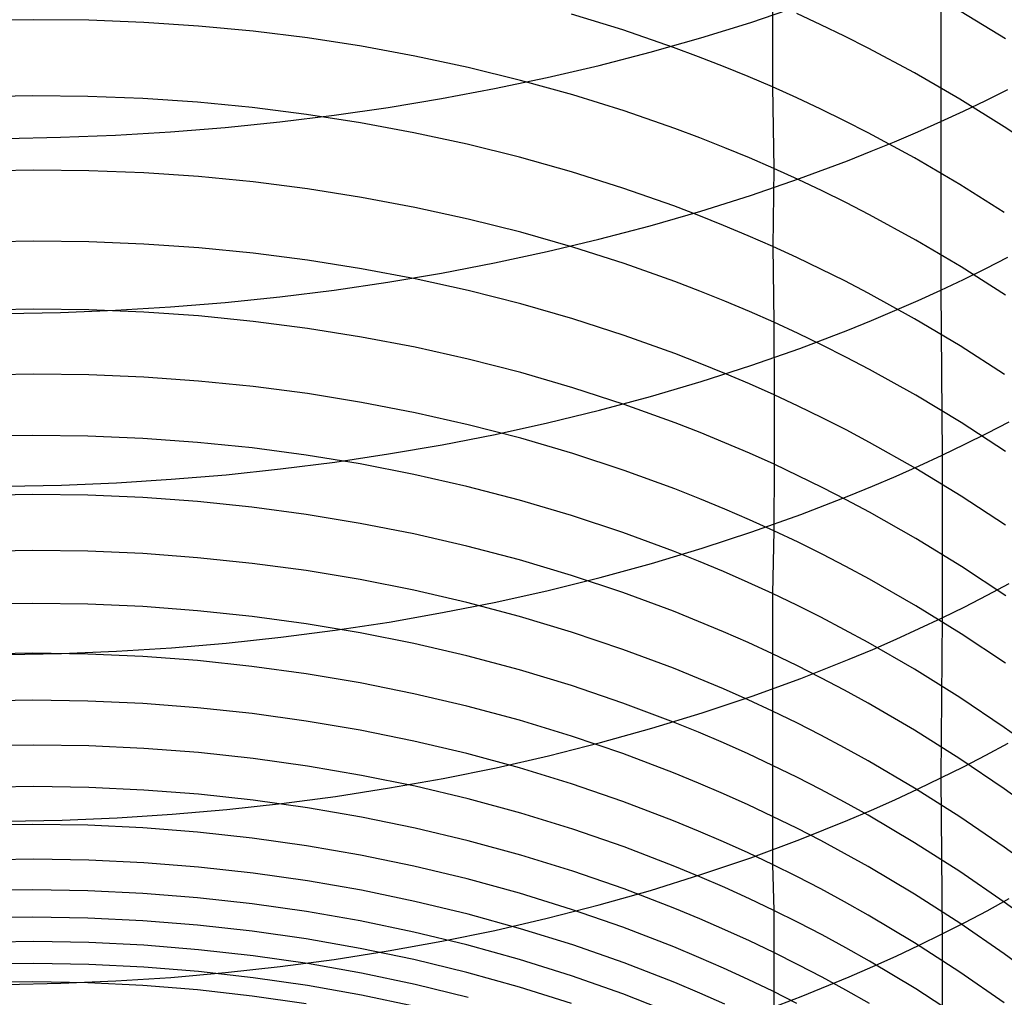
# Model space of a CAD drawing. Extents: x -383 to 1849, y -1185 to -529.
# Tile 451 of 656: x 412 to 421, y -1090 to -1081. Entities that reach past the tile are written whole.
import ezdxf

# ---------------------------------------------------------------- set-up
doc = ezdxf.new("R2010")
doc.units = 0
doc.layers.add('PREDEFINITO', color=7, linetype='CONTINUOUS')

msp = doc.modelspace()

# ---------------------------------------------------------------- linework, layer by layer
at = {"layer": 'PREDEFINITO'}
for p, q in [((420.233, -1080.4889, 653.455), (420.2314, -1082.0217, 652.1774)), ((418.7285, -1080.9607, 613.8607), (418.7289, -1081.7122, 612.5803)), ((418.533, -1081.1357, 654.155), (418.9706, -1080.9884, 653.9969)), ((419.1595, -1081.1563, 613.9757), (418.945, -1081.0568, 613.9173)), ((420.8105, -1081.2834, 615.7935), (420.4141, -1081.0396, 615.6465)), ((412.1258, -1081.1112, 610.5051), (411.6339, -1081.1197, 610.5)), ((412.6175, -1081.1164, 610.5169), (412.1258, -1081.1112, 610.5051)), ((413.1085, -1081.1353, 610.5355), (412.6175, -1081.1164, 610.5169)), ((413.5981, -1081.1679, 610.5608), (413.1085, -1081.1353, 610.5355)), ((417.391, -1081.2025, 612.2897), (416.9318, -1081.0605, 612.2071)), ((418.088, -1081.2733, 654.3019), (418.533, -1081.1357, 654.155)), ((414.0858, -1081.2143, 610.593), (413.5981, -1081.1679, 610.5608)), ((414.5711, -1081.2744, 610.6319), (414.0858, -1081.2143, 610.593)), ((417.8439, -1081.3585, 612.3795), (417.391, -1081.2025, 612.2897)), ((419.372, -1081.2592, 614.0359), (419.1595, -1081.1563, 613.9757)), ((415.0535, -1081.3484, 610.6777), (414.5711, -1081.2744, 610.6319)), ((417.6361, -1081.4013, 654.4374), (418.088, -1081.2733, 654.3019)), ((419.5824, -1081.3654, 614.0979), (419.372, -1081.2592, 614.0359)), ((415.5323, -1081.4363, 610.7302), (415.0535, -1081.3484, 610.6777)), ((417.1778, -1081.5195, 654.5616), (417.6361, -1081.4013, 654.4374)), ((418.0679, -1081.4417, 612.427), (417.8439, -1081.3585, 612.3795)), ((419.9968, -1081.5876, 614.2271), (419.5824, -1081.3654, 614.0979)), ((416.0071, -1081.538, 610.7895), (415.5323, -1081.4363, 610.7302)), ((418.2901, -1081.5283, 612.4763), (418.0679, -1081.4417, 612.427)), ((416.4773, -1081.6536, 610.8557), (416.0071, -1081.538, 610.7895)), ((416.7137, -1081.628, 654.6745), (417.1778, -1081.5195, 654.5616)), ((418.5104, -1081.6185, 612.5274), (418.2901, -1081.5283, 612.4763)), ((420.4025, -1081.8224, 614.363), (419.9968, -1081.5876, 614.2271)), ((416.2444, -1081.7268, 654.776), (416.7137, -1081.628, 654.6745)), ((416.9423, -1081.7832, 610.9286), (416.4773, -1081.6536, 610.8557)), ((418.7289, -1081.7122, 612.5803), (418.5104, -1081.6185, 612.5274)), ((415.7703, -1081.8158, 654.8662), (416.2444, -1081.7268, 654.776)), ((418.9454, -1081.8094, 612.635), (418.7289, -1081.7122, 612.5803)), ((418.7289, -1081.7122, 612.5803), (418.7399, -1082.4416, 611.2887)), ((420.6337, -1081.8321, 651.9781), (420.8311, -1081.7338, 651.8744)), ((412.1192, -1081.7926, 609.2212), (411.6277, -1081.8012, 609.2161)), ((412.6105, -1081.7978, 609.2328), (412.1192, -1081.7926, 609.2212)), ((413.1011, -1081.8169, 609.2509), (412.6105, -1081.7978, 609.2328)), ((413.5903, -1081.8498, 609.2755), (413.1011, -1081.8169, 609.2509)), ((414.0777, -1081.8966, 609.3067), (413.5903, -1081.8498, 609.2755)), ((415.2921, -1081.895, 654.945), (415.7703, -1081.8158, 654.8662)), ((417.4016, -1081.9268, 611.0084), (416.9423, -1081.7832, 610.9286)), ((419.16, -1081.91, 612.6915), (418.9454, -1081.8094, 612.635)), ((420.7991, -1082.0694, 614.5054), (420.4025, -1081.8224, 614.363)), ((420.4338, -1081.9281, 652.0791), (420.6337, -1081.8321, 651.9781)), ((414.5627, -1081.9574, 609.3444), (414.0777, -1081.8966, 609.3067)), ((414.8102, -1081.9643, 655.0123), (415.2921, -1081.895, 654.945)), ((417.8547, -1082.0844, 611.095), (417.4016, -1081.9268, 611.0084)), ((419.3724, -1082.0141, 612.7496), (419.16, -1081.91, 612.6915)), ((420.2314, -1082.0217, 652.1774), (420.4338, -1081.9281, 652.0791)), ((413.8379, -1082.0734, 655.1128), (414.3253, -1082.0238, 655.0683)), ((414.3253, -1082.0238, 655.0683), (414.8102, -1081.9643, 655.0123)), ((415.0448, -1082.0322, 609.3886), (414.5627, -1081.9574, 609.3444)), ((419.5828, -1082.1215, 612.8095), (419.3724, -1082.0141, 612.7496)), ((420.0267, -1082.1128, 652.2729), (420.2314, -1082.0217, 652.1774)), ((420.2314, -1082.0217, 652.1774), (420.233, -1083.5281, 650.8688)), ((412.8576, -1082.1428, 655.1675), (413.3485, -1082.1131, 655.1459)), ((413.3485, -1082.1131, 655.1459), (413.8379, -1082.0734, 655.1128)), ((415.5233, -1082.121, 609.4393), (415.0448, -1082.0322, 609.3886)), ((418.0787, -1082.1684, 611.1409), (417.8547, -1082.0844, 611.095)), ((419.8196, -1082.2015, 652.3657), (420.0267, -1082.1128, 652.2729)), ((421.1863, -1082.3284, 614.6542), (420.7991, -1082.0694, 614.5054)), ((411.8739, -1082.1723, 655.1762), (412.3659, -1082.1626, 655.1776)), ((412.3659, -1082.1626, 655.1776), (412.8576, -1082.1428, 655.1675)), ((415.9979, -1082.2238, 609.4966), (415.5233, -1082.121, 609.4393)), ((418.301, -1082.256, 611.1884), (418.0787, -1082.1684, 611.1409)), ((419.9973, -1082.3461, 612.9343), (419.5828, -1082.1215, 612.8095)), ((419.6103, -1082.2877, 652.4558), (419.8196, -1082.2015, 652.3657)), ((416.4678, -1082.3407, 609.5605), (415.9979, -1082.2238, 609.4966)), ((418.5214, -1082.347, 611.2377), (418.301, -1082.256, 611.1884)), ((419.3987, -1082.3715, 652.543), (419.6103, -1082.2877, 652.4558)), ((416.9326, -1082.4717, 609.6309), (416.4678, -1082.3407, 609.5605)), ((418.7399, -1082.4416, 611.2887), (418.5214, -1082.347, 611.2377)), ((418.9692, -1082.5318, 652.7093), (419.3987, -1082.3715, 652.543)), ((420.4029, -1082.5835, 613.0655), (419.9973, -1082.3461, 612.9343)), ((412.1262, -1082.4553, 607.9278), (411.6343, -1082.4635, 607.9224)), ((412.6179, -1082.4609, 607.9394), (412.1262, -1082.4553, 607.9278)), ((413.1088, -1082.4805, 607.9572), (412.6179, -1082.4609, 607.9394)), ((418.7399, -1082.4416, 611.2887), (418.7298, -1083.1376, 609.9781)), ((418.9564, -1082.5397, 611.3414), (418.7399, -1082.4416, 611.2887)), ((413.5985, -1082.5141, 607.9813), (413.1088, -1082.4805, 607.9572)), ((414.0862, -1082.5617, 608.0116), (413.5985, -1082.5141, 607.9813)), ((417.3918, -1082.6169, 609.7078), (416.9326, -1082.4717, 609.6309)), ((418.5318, -1082.6821, 652.8644), (418.9692, -1082.5318, 652.7093)), ((419.171, -1082.6413, 611.3957), (418.9564, -1082.5397, 611.3414)), ((414.5715, -1082.6233, 608.0481), (414.0862, -1082.5617, 608.0116)), ((415.0539, -1082.6991, 608.0909), (414.5715, -1082.6233, 608.0481)), ((417.8447, -1082.7763, 609.7913), (417.3918, -1082.6169, 609.7078)), ((419.3834, -1082.7463, 611.4517), (419.171, -1082.6413, 611.3957)), ((420.7995, -1082.8333, 613.2031), (420.4029, -1082.5835, 613.0655)), ((415.5328, -1082.7889, 608.1399), (415.0539, -1082.6991, 608.0909)), ((418.0869, -1082.8226, 653.0085), (418.5318, -1082.6821, 652.8644)), ((416.0076, -1082.8929, 608.1952), (415.5328, -1082.7889, 608.1399)), ((418.0687, -1082.8613, 609.8356), (417.8447, -1082.7763, 609.7913)), ((419.5938, -1082.8547, 611.5094), (419.3834, -1082.7463, 611.4517)), ((416.4778, -1083.0111, 608.2567), (416.0076, -1082.8929, 608.1952)), ((417.635, -1082.9532, 653.1414), (418.0869, -1082.8226, 653.0085)), ((418.2909, -1082.9498, 609.8814), (418.0687, -1082.8613, 609.8356)), ((420.0082, -1083.0814, 611.6295), (419.5938, -1082.8547, 611.5094)), ((417.1769, -1083.0739, 653.2632), (417.635, -1082.9532, 653.1414)), ((418.5113, -1083.0419, 609.929), (418.2909, -1082.9498, 609.8814)), ((416.9428, -1083.1434, 608.3245), (416.4778, -1083.0111, 608.2567)), ((416.7129, -1083.1846, 653.3739), (417.1769, -1083.0739, 653.2632)), ((418.7298, -1083.1376, 609.9781), (418.5113, -1083.0419, 609.929)), ((420.4138, -1083.3209, 611.7558), (420.0082, -1083.0814, 611.6295)), ((412.1275, -1083.0907, 606.6201), (411.6356, -1083.0989, 606.6146)), ((412.6193, -1083.0965, 606.6316), (412.1275, -1083.0907, 606.6201)), ((413.1102, -1083.1164, 606.649), (412.6193, -1083.0965, 606.6316)), ((413.5999, -1083.1505, 606.6724), (413.1102, -1083.1164, 606.649)), ((414.0877, -1083.1986, 606.7017), (413.5999, -1083.1505, 606.6724)), ((417.4021, -1083.29, 608.3986), (416.9428, -1083.1434, 608.3245)), ((418.9463, -1083.2369, 610.0289), (418.7298, -1083.1376, 609.9781)), ((418.7298, -1083.1376, 609.9781), (418.7404, -1083.8155, 608.6583)), ((414.573, -1083.2609, 606.737), (414.0877, -1083.1986, 606.7017)), ((416.2436, -1083.2853, 653.4734), (416.7129, -1083.1846, 653.3739)), ((419.1608, -1083.3396, 610.0813), (418.9463, -1083.2369, 610.0289)), ((420.635, -1083.3346, 650.6732), (420.8323, -1083.2342, 650.5715)), ((415.0554, -1083.3374, 606.7782), (414.573, -1083.2609, 606.737)), ((415.5342, -1083.4282, 606.8254), (415.0554, -1083.3374, 606.7782)), ((415.7697, -1083.376, 653.5617), (416.2436, -1083.2853, 653.4734)), ((417.8552, -1083.4509, 608.4789), (417.4021, -1083.29, 608.3986)), ((419.3733, -1083.4459, 610.1354), (419.1608, -1083.3396, 610.0813)), ((420.8102, -1083.5729, 611.8881), (420.4138, -1083.3209, 611.7558)), ((420.4352, -1083.4325, 650.7724), (420.635, -1083.3346, 650.6732)), ((415.2916, -1083.4567, 653.6388), (415.7697, -1083.376, 653.5617)), ((416.009, -1083.5332, 606.8786), (415.5342, -1083.4282, 606.8254)), ((420.233, -1083.5281, 650.8688), (420.4352, -1083.4325, 650.7724)), ((414.8099, -1083.5273, 653.7048), (415.2916, -1083.4567, 653.6388)), ((418.0792, -1083.5367, 608.5214), (417.8552, -1083.4509, 608.4789)), ((419.5837, -1083.5555, 610.191), (419.3733, -1083.4459, 610.1354)), ((413.8377, -1083.6383, 653.803), (414.3251, -1083.5878, 653.7595)), ((414.3251, -1083.5878, 653.7595), (414.8099, -1083.5273, 653.7048)), ((416.4792, -1083.6524, 606.9377), (416.009, -1083.5332, 606.8786)), ((418.3014, -1083.626, 608.5654), (418.0792, -1083.5367, 608.5214)), ((419.9981, -1083.7849, 610.3067), (419.5837, -1083.5555, 610.191)), ((420.0284, -1083.6211, 650.9626), (420.233, -1083.5281, 650.8688)), ((420.233, -1083.5281, 650.8688), (420.2444, -1085.0039, 649.526)), ((412.1274, -1083.6984, 605.3004), (411.6354, -1083.7065, 605.2947)), ((412.6191, -1083.7044, 605.3117), (412.1274, -1083.6984, 605.3004)), ((412.8577, -1083.7087, 653.8562), (413.3485, -1083.6786, 653.8352)), ((413.3485, -1083.6786, 653.8352), (413.8377, -1083.6383, 653.803)), ((416.9442, -1083.786, 607.0029), (416.4792, -1083.6524, 606.9377)), ((418.5219, -1083.719, 608.6111), (418.3014, -1083.626, 608.5654)), ((419.8214, -1083.7117, 651.0536), (420.0284, -1083.6211, 650.9626)), ((411.8743, -1083.7383, 653.8643), (412.3662, -1083.7286, 653.8659)), ((412.3662, -1083.7286, 653.8659), (412.8577, -1083.7087, 653.8562)), ((413.1101, -1083.7247, 605.3287), (412.6191, -1083.7044, 605.3117)), ((413.5997, -1083.7591, 605.3514), (413.1101, -1083.7247, 605.3287)), ((414.0875, -1083.8078, 605.3798), (413.5997, -1083.7591, 605.3514)), ((417.4035, -1083.934, 607.074), (416.9442, -1083.786, 607.0029)), ((418.7404, -1083.8155, 608.6583), (418.5219, -1083.719, 608.6111)), ((419.6122, -1083.7997, 651.142), (419.8214, -1083.7117, 651.0536)), ((420.4038, -1084.0273, 610.4285), (419.9981, -1083.7849, 610.3067)), ((414.5729, -1083.8708, 605.4138), (414.0875, -1083.8078, 605.3798)), ((415.0552, -1083.9481, 605.4535), (414.5729, -1083.8708, 605.4138)), ((418.9569, -1083.9156, 608.7071), (418.7404, -1083.8155, 608.6583)), ((418.7404, -1083.8155, 608.6583), (418.7416, -1084.4643, 607.3232)), ((419.4008, -1083.8852, 651.2276), (419.6122, -1083.7997, 651.142)), ((415.5341, -1084.0397, 605.4989), (415.0552, -1083.9481, 605.4535)), ((417.8565, -1084.0963, 607.1511), (417.4035, -1083.934, 607.074)), ((419.1714, -1084.0193, 608.7574), (418.9569, -1083.9156, 608.7071)), ((418.9717, -1084.0488, 651.3907), (419.4008, -1083.8852, 651.2276)), ((416.0089, -1084.1457, 605.55), (415.5341, -1084.0397, 605.4989)), ((418.5345, -1084.2023, 651.543), (418.9717, -1084.0488, 651.3907)), ((419.3839, -1084.1264, 608.8092), (419.1714, -1084.0193, 608.7574)), ((420.8004, -1084.2822, 610.5561), (420.4038, -1084.0273, 610.4285)), ((418.0805, -1084.1829, 607.1918), (417.8565, -1084.0963, 607.1511)), ((419.5943, -1084.237, 608.8625), (419.3839, -1084.1264, 608.8092)), ((416.4791, -1084.2661, 605.6068), (416.0089, -1084.1457, 605.55)), ((418.3028, -1084.2731, 607.2341), (418.0805, -1084.1829, 607.1918)), ((418.0899, -1084.3457, 651.6843), (418.5345, -1084.2023, 651.543)), ((412.1269, -1084.279, 603.9683), (411.635, -1084.287, 603.9625)), ((412.6186, -1084.2853, 603.9795), (412.1269, -1084.279, 603.9683)), ((413.1096, -1084.3059, 603.9961), (412.6186, -1084.2853, 603.9795)), ((413.5992, -1084.3408, 604.0181), (413.1096, -1084.3059, 603.9961)), ((416.9442, -1084.4009, 605.6692), (416.4791, -1084.2661, 605.6068)), ((418.5231, -1084.3669, 607.2779), (418.3028, -1084.2731, 607.2341)), ((420.0086, -1084.4682, 608.9736), (419.5943, -1084.237, 608.8625)), ((414.0869, -1084.3901, 604.0455), (413.5992, -1084.3408, 604.0181)), ((414.5722, -1084.4537, 604.0783), (414.0869, -1084.3901, 604.0455)), ((417.4035, -1084.5502, 605.7374), (416.9442, -1084.4009, 605.6692)), ((417.6385, -1084.479, 651.8148), (418.0899, -1084.3457, 651.6843)), ((418.7416, -1084.4643, 607.3232), (418.5231, -1084.3669, 607.2779)), ((415.0546, -1084.5318, 604.1165), (414.5722, -1084.4537, 604.0783)), ((417.1806, -1084.6022, 651.9343), (417.6385, -1084.479, 651.8148)), ((418.9581, -1084.5653, 607.3699), (418.7416, -1084.4643, 607.3232)), ((418.7416, -1084.4643, 607.3232), (418.7418, -1085.0852, 605.976)), ((420.4142, -1084.7125, 609.0903), (420.0086, -1084.4682, 608.9736)), ((415.5334, -1084.6243, 604.1601), (415.0546, -1084.5318, 604.1165)), ((417.8566, -1084.714, 605.8112), (417.4035, -1084.5502, 605.7374)), ((419.1726, -1084.6699, 607.4182), (418.9581, -1084.5653, 607.3699)), ((416.0082, -1084.7313, 604.2091), (415.5334, -1084.6243, 604.1601)), ((416.717, -1084.7152, 652.0429), (417.1806, -1084.6022, 651.9343)), ((416.4783, -1084.8529, 604.2634), (416.0082, -1084.7313, 604.2091)), ((416.2482, -1084.818, 652.1405), (416.717, -1084.7152, 652.0429)), ((418.0806, -1084.8013, 605.8503), (417.8566, -1084.714, 605.8112)), ((419.3851, -1084.778, 607.4679), (419.1726, -1084.6699, 607.4182)), ((420.8107, -1084.9695, 609.2126), (420.4142, -1084.7125, 609.0903)), ((420.6467, -1084.8069, 649.3347), (420.8441, -1084.7047, 649.2351)), ((412.1183, -1084.8269, 602.6237), (411.6268, -1084.8349, 602.6178)), ((412.6096, -1084.8332, 602.6348), (412.1183, -1084.8269, 602.6237)), ((413.1001, -1084.854, 602.6509), (412.6096, -1084.8332, 602.6348)), ((415.7746, -1084.9106, 652.2272), (416.2482, -1084.818, 652.1405)), ((418.3028, -1084.8923, 605.8908), (418.0806, -1084.8013, 605.8503)), ((419.5954, -1084.8895, 607.519), (419.3851, -1084.778, 607.4679)), ((420.4467, -1084.9067, 649.4317), (420.6467, -1084.8069, 649.3347)), ((413.5893, -1084.8893, 602.6722), (413.1001, -1084.854, 602.6509)), ((414.0767, -1084.939, 602.6986), (413.5893, -1084.8893, 602.6722)), ((415.2968, -1084.993, 652.3028), (415.7746, -1084.9106, 652.2272)), ((416.9433, -1084.9889, 604.3232), (416.4783, -1084.8529, 604.2634)), ((418.5232, -1084.9869, 605.9327), (418.3028, -1084.8923, 605.8908)), ((420.0097, -1085.1228, 607.6255), (419.5954, -1084.8895, 607.519)), ((420.2444, -1085.0039, 649.526), (420.4467, -1084.9067, 649.4317)), ((414.5617, -1085.0033, 602.7301), (414.0767, -1084.939, 602.6986)), ((415.0438, -1085.0821, 602.7667), (414.5617, -1085.0033, 602.7301)), ((414.8155, -1085.0651, 652.3675), (415.2968, -1084.993, 652.3028)), ((417.4026, -1085.1396, 604.3884), (416.9433, -1084.9889, 604.3232)), ((418.7418, -1085.0852, 605.976), (418.5232, -1084.9869, 605.9327)), ((420.0396, -1085.0986, 649.6178), (420.2444, -1085.0039, 649.526)), ((420.2444, -1085.0039, 649.526), (420.2441, -1086.4575, 648.16)), ((414.3311, -1085.1269, 652.4212), (414.8155, -1085.0651, 652.3675)), ((415.5223, -1085.1756, 602.8085), (415.0438, -1085.0821, 602.7667)), ((418.7418, -1085.0852, 605.976), (418.7407, -1085.6794, 604.6165)), ((418.9583, -1085.1871, 606.0208), (418.7418, -1085.0852, 605.976)), ((419.8325, -1085.1908, 649.7069), (420.0396, -1085.0986, 649.6178)), ((413.3552, -1085.2194, 652.4954), (413.8441, -1085.1783, 652.4638)), ((413.8441, -1085.1783, 652.4638), (414.3311, -1085.1269, 652.4212)), ((415.9968, -1085.2836, 602.8554), (415.5223, -1085.1756, 602.8085)), ((417.8556, -1085.3049, 604.4591), (417.4026, -1085.1396, 604.3884)), ((419.1728, -1085.2926, 606.067), (418.9583, -1085.1871, 606.0208)), ((419.623, -1085.2804, 649.7933), (419.8325, -1085.1908, 649.7069)), ((420.4152, -1085.3694, 607.7374), (420.0097, -1085.1228, 607.6255)), ((411.8821, -1085.2803, 652.5238), (412.3737, -1085.2704, 652.5254)), ((412.3737, -1085.2704, 652.5254), (412.8649, -1085.2501, 652.516)), ((412.8649, -1085.2501, 652.516), (413.3552, -1085.2194, 652.4954)), ((416.4668, -1085.4064, 602.9074), (415.9968, -1085.2836, 602.8554)), ((419.4114, -1085.3675, 649.8771), (419.623, -1085.2804, 649.7933)), ((412.1177, -1085.3555, 601.2724), (411.6263, -1085.3634, 601.2664)), ((412.609, -1085.362, 601.2833), (412.1177, -1085.3555, 601.2724)), ((413.0995, -1085.383, 601.299), (412.609, -1085.362, 601.2833)), ((418.0796, -1085.393, 604.4964), (417.8556, -1085.3049, 604.4591)), ((418.9818, -1085.534, 650.0368), (419.4114, -1085.3675, 649.8771)), ((419.3853, -1085.4016, 606.1145), (419.1728, -1085.2926, 606.067)), ((420.8115, -1085.6287, 607.8545), (420.4152, -1085.3694, 607.7374)), ((413.5887, -1085.4186, 601.3195), (413.0995, -1085.383, 601.299)), ((414.076, -1085.4687, 601.3449), (413.5887, -1085.4186, 601.3195)), ((416.9316, -1085.5438, 602.9646), (416.4668, -1085.4064, 602.9074)), ((418.3018, -1085.4848, 604.5351), (418.0796, -1085.393, 604.4964)), ((419.5957, -1085.5141, 606.1634), (419.3853, -1085.4016, 606.1145)), ((414.561, -1085.5335, 601.375), (414.076, -1085.4687, 601.3449)), ((415.043, -1085.613, 601.4101), (414.561, -1085.5335, 601.375)), ((417.3907, -1085.6959, 603.0269), (416.9316, -1085.5438, 602.9646)), ((418.5222, -1085.5803, 604.5751), (418.3018, -1085.4848, 604.5351)), ((418.5441, -1085.6902, 650.1858), (418.9818, -1085.534, 650.0368)), ((420.01, -1085.7495, 606.2653), (419.5957, -1085.5141, 606.1634)), ((415.5216, -1085.7071, 601.4499), (415.043, -1085.613, 601.4101)), ((418.7407, -1085.6794, 604.6165), (418.5222, -1085.5803, 604.5751)), ((415.9961, -1085.816, 601.4946), (415.5216, -1085.7071, 601.4499)), ((417.8437, -1085.8628, 603.0943), (417.3907, -1085.6959, 603.0269)), ((418.099, -1085.8362, 650.3241), (418.5441, -1085.6902, 650.1858)), ((418.7407, -1085.6794, 604.6165), (418.7287, -1086.2411, 603.2446)), ((418.9572, -1085.7822, 604.6593), (418.7407, -1085.6794, 604.6165)), ((419.1717, -1085.8886, 604.7034), (418.9572, -1085.7822, 604.6593)), ((420.4156, -1085.9981, 606.3723), (420.01, -1085.7495, 606.2653)), ((412.1183, -1085.8558, 599.9116), (411.6268, -1085.8636, 599.9054)), ((412.6095, -1085.8625, 599.9223), (412.1183, -1085.8558, 599.9116)), ((413.1, -1085.8838, 599.9376), (412.6095, -1085.8625, 599.9223)), ((413.5892, -1085.9198, 599.9574), (413.1, -1085.8838, 599.9376)), ((416.466, -1085.9396, 601.5441), (415.9961, -1085.816, 601.4946)), ((417.6469, -1085.9719, 650.4518), (418.099, -1085.8362, 650.3241)), ((418.0676, -1085.9518, 603.1299), (417.8437, -1085.8628, 603.0943)), ((419.3841, -1085.9986, 604.7487), (419.1717, -1085.8886, 604.7034)), ((414.0766, -1085.9705, 599.9818), (413.5892, -1085.9198, 599.9574)), ((414.5615, -1086.0359, 600.0107), (414.0766, -1085.9705, 599.9818)), ((416.9309, -1086.078, 601.5985), (416.466, -1085.9396, 601.5441)), ((417.1884, -1086.0973, 650.5687), (417.6469, -1085.9719, 650.4518)), ((418.2898, -1086.0445, 603.1669), (418.0676, -1085.9518, 603.1299)), ((415.0435, -1086.116, 600.0441), (414.5615, -1086.0359, 600.0107)), ((418.5102, -1086.1409, 603.2051), (418.2898, -1086.0445, 603.1669)), ((419.5945, -1086.1121, 604.7954), (419.3841, -1085.9986, 604.7487)), ((420.812, -1086.2596, 606.4843), (420.4156, -1085.9981, 606.3723)), ((415.5221, -1086.2109, 600.0821), (415.0435, -1086.116, 600.0441)), ((416.7241, -1086.2123, 650.675), (417.1884, -1086.0973, 650.5687)), ((417.3901, -1086.2313, 601.6577), (416.9309, -1086.078, 601.5985)), ((418.7287, -1086.2411, 603.2446), (418.5102, -1086.1409, 603.2051)), ((420.0088, -1086.3495, 604.8926), (419.5945, -1086.1121, 604.7954)), ((420.6461, -1086.2564, 647.9722), (420.8433, -1086.1521, 647.8745)), ((415.9966, -1086.3207, 600.1246), (415.5221, -1086.2109, 600.0821)), ((416.2545, -1086.317, 650.7706), (416.7241, -1086.2123, 650.675)), ((417.843, -1086.3994, 601.7218), (417.3901, -1086.2313, 601.6577)), ((418.7287, -1086.2411, 603.2446), (418.7281, -1086.7804, 601.8644)), ((418.9452, -1086.3449, 603.2854), (418.7287, -1086.2411, 603.2446)), ((412.1182, -1086.3286, 598.5406), (411.6268, -1086.3364, 598.5343)), ((412.6095, -1086.3356, 598.5512), (412.1182, -1086.3286, 598.5406)), ((413.1, -1086.3572, 598.5661), (412.6095, -1086.3356, 598.5512)), ((415.7802, -1086.4112, 650.8554), (416.2545, -1086.317, 650.7706)), ((416.4665, -1086.4453, 600.1717), (415.9966, -1086.3207, 600.1246)), ((420.4463, -1086.3582, 648.0673), (420.6461, -1086.2564, 647.9722)), ((413.5892, -1086.3936, 598.5852), (413.1, -1086.3572, 598.5661)), ((414.0765, -1086.4447, 598.6085), (413.5892, -1086.3936, 598.5852)), ((415.3017, -1086.495, 650.9294), (415.7802, -1086.4112, 650.8554)), ((418.067, -1086.4891, 601.7556), (417.843, -1086.3994, 601.7218)), ((419.1597, -1086.4524, 603.3274), (418.9452, -1086.3449, 603.2854)), ((420.4143, -1086.6003, 604.9947), (420.0088, -1086.3495, 604.8926)), ((420.2441, -1086.4575, 648.16), (420.4463, -1086.3582, 648.0673)), ((414.5615, -1086.5107, 598.6361), (414.0765, -1086.4447, 598.6085)), ((415.0435, -1086.5915, 598.668), (414.5615, -1086.5107, 598.6361)), ((414.8196, -1086.5683, 650.9927), (415.3017, -1086.495, 650.9294)), ((416.9313, -1086.5847, 600.2233), (416.4665, -1086.4453, 600.1717)), ((418.2892, -1086.5824, 601.7907), (418.067, -1086.4891, 601.7556)), ((419.3722, -1086.5635, 603.3707), (419.1597, -1086.4524, 603.3274)), ((420.0395, -1086.5541, 648.25), (420.2441, -1086.4575, 648.16)), ((420.2441, -1086.4575, 648.16), (420.2331, -1087.8891, 646.7702)), ((414.3344, -1086.6311, 651.0453), (414.8196, -1086.5683, 650.9927)), ((415.522, -1086.6871, 598.704), (415.0435, -1086.5915, 598.668)), ((417.3904, -1086.7392, 600.2795), (416.9313, -1086.5847, 600.2233)), ((418.5096, -1086.6795, 601.827), (418.2892, -1086.5824, 601.7907)), ((419.5826, -1086.6781, 603.4152), (419.3722, -1086.5635, 603.3707)), ((419.8325, -1086.6482, 648.3374), (420.0395, -1086.5541, 648.25)), ((420.8106, -1086.8641, 605.1015), (420.4143, -1086.6003, 604.9947)), ((413.3569, -1086.7252, 651.1178), (413.8466, -1086.6834, 651.087)), ((413.8466, -1086.6834, 651.087), (414.3344, -1086.6311, 651.0453)), ((415.9965, -1086.7977, 598.7444), (415.522, -1086.6871, 598.704)), ((418.7281, -1086.7804, 601.8644), (418.5096, -1086.6795, 601.827)), ((419.9971, -1086.9178, 603.5079), (419.5826, -1086.6781, 603.4152)), ((419.6233, -1086.7397, 648.4223), (419.8325, -1086.6482, 648.3374)), ((412.1178, -1086.7743, 597.1588), (411.6263, -1086.7819, 597.1522)), ((411.8813, -1086.7868, 651.1454), (412.3737, -1086.7769, 651.1471)), ((412.609, -1086.7815, 597.1692), (412.1178, -1086.7743, 597.1588)), ((412.3737, -1086.7769, 651.1471), (412.8657, -1086.7564, 651.1379)), ((412.8657, -1086.7564, 651.1379), (413.3569, -1086.7252, 651.1178)), ((417.8433, -1086.9085, 600.3402), (417.3904, -1086.7392, 600.2795)), ((419.4118, -1086.8285, 648.5045), (419.6233, -1086.7397, 648.4223)), ((413.0995, -1086.8034, 597.1837), (412.609, -1086.7815, 597.1692)), ((413.5887, -1086.8401, 597.202), (413.0995, -1086.8034, 597.1837)), ((414.076, -1086.8917, 597.2244), (413.5887, -1086.8401, 597.202)), ((416.4665, -1086.9232, 598.7889), (415.9965, -1086.7977, 598.7444)), ((418.9447, -1086.885, 601.9031), (418.7281, -1086.7804, 601.8644)), ((418.7281, -1086.7804, 601.8644), (418.7283, -1087.2923, 600.4752)), ((418.9825, -1086.9984, 648.6611), (419.4118, -1086.8285, 648.5045)), ((414.561, -1086.9582, 597.2506), (414.076, -1086.8917, 597.2244)), ((416.9312, -1087.0637, 598.8377), (416.4665, -1086.9232, 598.7889)), ((418.0673, -1086.9988, 600.3722), (417.8433, -1086.9085, 600.3402)), ((419.1592, -1086.9932, 601.943), (418.9447, -1086.885, 601.9031)), ((420.4027, -1087.1711, 603.6052), (419.9971, -1086.9178, 603.5079)), ((415.043, -1087.0396, 597.2809), (414.561, -1086.9582, 597.2506)), ((415.5215, -1087.136, 597.3151), (415.043, -1087.0396, 597.2809)), ((418.2895, -1087.0929, 600.4054), (418.0673, -1086.9988, 600.3722)), ((418.5452, -1087.1578, 648.8073), (418.9825, -1086.9984, 648.6611)), ((419.3718, -1087.1051, 601.9841), (419.1592, -1086.9932, 601.943)), ((417.3904, -1087.2193, 598.8908), (416.9312, -1087.0637, 598.8377)), ((418.5098, -1087.1907, 600.4398), (418.2895, -1087.0929, 600.4054)), ((419.5822, -1087.2206, 602.0263), (419.3718, -1087.1051, 601.9841)), ((412.1185, -1087.195, 595.7623), (411.6271, -1087.2024, 595.7556)), ((412.6098, -1087.2023, 595.7726), (412.1185, -1087.195, 595.7623)), ((413.1003, -1087.2245, 595.7866), (412.6098, -1087.2023, 595.7726)), ((415.996, -1087.2473, 597.3532), (415.5215, -1087.136, 597.3151)), ((417.8433, -1087.3898, 598.9481), (417.3904, -1087.2193, 598.8908)), ((418.1004, -1087.3068, 648.943), (418.5452, -1087.1578, 648.8073)), ((418.7283, -1087.2923, 600.4752), (418.5098, -1087.1907, 600.4398)), ((420.7993, -1087.4375, 603.707), (420.4027, -1087.1711, 603.6052)), ((413.5896, -1087.2616, 595.8043), (413.1003, -1087.2245, 595.7866)), ((414.0769, -1087.3137, 595.8256), (413.5896, -1087.2616, 595.8043)), ((416.466, -1087.3737, 597.3953), (415.996, -1087.2473, 597.3532)), ((417.6487, -1087.4452, 649.0682), (418.1004, -1087.3068, 648.943)), ((418.9449, -1087.3976, 600.5119), (418.7283, -1087.2923, 600.4752)), ((418.7283, -1087.2923, 600.4752), (418.7283, -1087.7762, 599.0755)), ((419.9967, -1087.4621, 602.1141), (419.5822, -1087.2206, 602.0263)), ((414.5619, -1087.3807, 595.8506), (414.0769, -1087.3137, 595.8256)), ((415.0439, -1087.4626, 595.8792), (414.5619, -1087.3807, 595.8506)), ((416.9307, -1087.5151, 597.4413), (416.466, -1087.3737, 597.3953)), ((418.0672, -1087.4808, 598.9784), (417.8433, -1087.3898, 598.9481)), ((415.5225, -1087.5597, 595.9115), (415.0439, -1087.4626, 595.8792)), ((417.1907, -1087.5731, 649.1829), (417.6487, -1087.4452, 649.0682)), ((418.2894, -1087.5755, 599.0097), (418.0672, -1087.4808, 598.9784)), ((419.1594, -1087.5067, 600.5496), (418.9449, -1087.3976, 600.5119)), ((420.4025, -1087.7172, 602.2063), (419.9967, -1087.4621, 602.1141)), ((421.1865, -1087.7166, 603.8131), (420.7993, -1087.4375, 603.707)), ((415.997, -1087.6717, 595.9475), (415.5225, -1087.5597, 595.9115)), ((417.3899, -1087.6717, 597.4913), (416.9307, -1087.5151, 597.4413)), ((419.3719, -1087.6194, 600.5884), (419.1594, -1087.5067, 600.5496)), ((412.1269, -1087.5944, 594.3519), (411.6349, -1087.6015, 594.345)), ((412.6186, -1087.6022, 594.3621), (412.1269, -1087.5944, 594.3519)), ((413.1095, -1087.6249, 594.3758), (412.6186, -1087.6022, 594.3621)), ((413.5992, -1087.6625, 594.3928), (413.1095, -1087.6249, 594.3758)), ((416.7268, -1087.6904, 649.2871), (417.1907, -1087.5731, 649.1829)), ((418.5098, -1087.6739, 599.0421), (418.2894, -1087.5755, 599.0097)), ((419.5823, -1087.7357, 600.6283), (419.3719, -1087.6194, 600.5884)), ((420.6353, -1087.6845, 646.5865), (420.8327, -1087.5783, 646.4908)), ((414.0869, -1087.7151, 594.4132), (413.5992, -1087.6625, 594.3928)), ((414.5723, -1087.7827, 594.4369), (414.0869, -1087.7151, 594.4132)), ((416.4669, -1087.7989, 595.9871), (415.997, -1087.6717, 595.9475)), ((416.2576, -1087.797, 649.3808), (416.7268, -1087.6904, 649.2871)), ((417.8428, -1087.8433, 597.5452), (417.3899, -1087.6717, 597.4913)), ((418.7283, -1087.7762, 599.0755), (418.5098, -1087.6739, 599.0421)), ((419.9967, -1087.9789, 600.7113), (419.5823, -1087.7357, 600.6283)), ((420.7992, -1087.9855, 602.3028), (420.4025, -1087.7172, 602.2063)), ((420.4355, -1087.7881, 646.6796), (420.6353, -1087.6845, 646.5865)), ((415.0547, -1087.8654, 594.4641), (414.5723, -1087.7827, 594.4369)), ((415.7837, -1087.8931, 649.4639), (416.2576, -1087.797, 649.3808)), ((416.9317, -1087.9412, 596.0304), (416.4669, -1087.7989, 595.9871)), ((418.7283, -1087.7762, 599.0755), (418.7278, -1088.2322, 597.6649)), ((418.9448, -1087.8823, 599.11), (418.7283, -1087.7762, 599.0755)), ((420.2331, -1087.8891, 646.7702), (420.4355, -1087.7881, 646.6796)), ((415.5335, -1087.9632, 594.4946), (415.0547, -1087.8654, 594.4641)), ((415.3056, -1087.9785, 649.5365), (415.7837, -1087.8931, 649.4639)), ((418.0668, -1087.9348, 597.5737), (417.8428, -1087.8433, 597.5452)), ((419.1593, -1087.992, 599.1455), (418.9448, -1087.8823, 599.11)), ((420.0284, -1087.9875, 646.8583), (420.2331, -1087.8891, 646.7702)), ((420.2331, -1087.8891, 646.7702), (420.2443, -1089.2833, 645.344)), ((412.1267, -1087.966, 592.9273), (411.6347, -1087.973, 592.9203)), ((412.6184, -1087.974, 592.9374), (412.1267, -1087.966, 592.9273)), ((413.1093, -1087.9969, 592.9506), (412.6184, -1087.974, 592.9374)), ((413.5989, -1088.0348, 592.9669), (413.1093, -1087.9969, 592.9506)), ((414.8238, -1088.0532, 649.5985), (415.3056, -1087.9785, 649.5365)), ((416.0083, -1088.076, 594.5284), (415.5335, -1087.9632, 594.4946)), ((417.3908, -1088.0987, 596.0773), (416.9317, -1087.9412, 596.0304)), ((418.289, -1088.0302, 597.6031), (418.0668, -1087.9348, 597.5737)), ((419.3718, -1088.1055, 599.1821), (419.1593, -1087.992, 599.1455)), ((419.8213, -1088.0832, 646.9438), (420.0284, -1087.9875, 646.8583)), ((420.4024, -1088.2358, 600.7985), (419.9967, -1087.9789, 600.7113)), ((421.1865, -1088.2667, 602.4033), (420.7992, -1087.9855, 602.3028)), ((414.0867, -1088.0877, 592.9863), (413.5989, -1088.0348, 592.9669)), ((414.572, -1088.1556, 593.0087), (414.0867, -1088.0877, 592.9863)), ((414.339, -1088.1172, 649.6499), (414.8238, -1088.0532, 649.5985)), ((416.4785, -1088.204, 594.5657), (416.0083, -1088.076, 594.5284)), ((417.8438, -1088.2714, 596.1279), (417.3908, -1088.0987, 596.0773)), ((418.5093, -1088.1293, 597.6335), (418.289, -1088.0302, 597.6031)), ((419.612, -1088.1763, 647.0268), (419.8213, -1088.0832, 646.9438)), ((413.3623, -1088.2129, 649.7209), (413.8517, -1088.1704, 649.6907)), ((413.8517, -1088.1704, 649.6907), (414.339, -1088.1172, 649.6499)), ((415.0544, -1088.2387, 593.0343), (414.572, -1088.1556, 593.0087)), ((418.7278, -1088.2322, 597.6649), (418.5093, -1088.1293, 597.6335)), ((419.5822, -1088.2226, 599.2197), (419.3718, -1088.1055, 599.1821)), ((419.4004, -1088.2667, 647.1072), (419.612, -1088.1763, 647.0268)), ((411.8878, -1088.2753, 649.7476), (412.3799, -1088.2653, 649.7494)), ((412.3799, -1088.2653, 649.7494), (412.8715, -1088.2445, 649.7405)), ((412.8715, -1088.2445, 649.7405), (413.3623, -1088.2129, 649.7209)), ((415.5332, -1088.3368, 593.063), (415.0544, -1088.2387, 593.0343)), ((416.9435, -1088.3472, 594.6063), (416.4785, -1088.204, 594.5657)), ((418.0677, -1088.3635, 596.1546), (417.8438, -1088.2714, 596.1279)), ((418.9443, -1088.3389, 597.6973), (418.7278, -1088.2322, 597.6649)), ((418.7278, -1088.2322, 597.6649), (418.7288, -1088.6625, 596.24)), ((418.971, -1088.4395, 647.2603), (419.4004, -1088.2667, 647.1072)), ((419.9966, -1088.4674, 599.2978), (419.5822, -1088.2226, 599.2197)), ((420.799, -1088.506, 600.8896), (420.4024, -1088.2358, 600.7985)), ((412.1192, -1088.3037, 591.4989), (411.6276, -1088.3108, 591.4919)), ((412.6105, -1088.3117, 591.5088), (412.1192, -1088.3037, 591.4989)), ((413.101, -1088.3346, 591.5216), (412.6105, -1088.3117, 591.5088)), ((413.5903, -1088.3727, 591.5371), (413.101, -1088.3346, 591.5216)), ((416.008, -1088.4502, 593.0947), (415.5332, -1088.3368, 593.063)), ((417.4028, -1088.5056, 594.6502), (416.9435, -1088.3472, 594.6063)), ((419.1588, -1088.4493, 597.7307), (418.9443, -1088.3389, 597.6973)), ((414.0777, -1088.4258, 591.5555), (413.5903, -1088.3727, 591.5371)), ((414.5627, -1088.4941, 591.5767), (414.0777, -1088.4258, 591.5555)), ((416.4782, -1088.5786, 593.1295), (416.008, -1088.4502, 593.0947)), ((418.2899, -1088.4593, 596.1821), (418.0677, -1088.3635, 596.1546)), ((418.5335, -1088.6016, 647.4031), (418.971, -1088.4395, 647.2603)), ((419.3713, -1088.5635, 597.765), (419.1588, -1088.4493, 597.7307)), ((415.0447, -1088.5776, 591.6007), (414.5627, -1088.4941, 591.5767)), ((417.8558, -1088.6792, 594.6976), (417.4028, -1088.5056, 594.6502)), ((418.5103, -1088.559, 596.2106), (418.2899, -1088.4593, 596.1821)), ((420.4023, -1088.726, 599.3798), (419.9966, -1088.4674, 599.2978)), ((421.1862, -1088.7891, 600.9845), (420.799, -1088.506, 600.8896)), ((412.1258, -1088.6161, 590.105), (411.6339, -1088.6227, 590.0977)), ((412.6175, -1088.6244, 590.1147), (412.1258, -1088.6161, 590.105)), ((413.1085, -1088.6479, 590.1271), (412.6175, -1088.6244, 590.1147)), ((415.5233, -1088.6762, 591.6276), (415.0447, -1088.5776, 591.6007)), ((416.9432, -1088.7224, 593.1674), (416.4782, -1088.5786, 593.1295)), ((418.0886, -1088.753, 647.5357), (418.5335, -1088.6016, 647.4031)), ((418.7288, -1088.6625, 596.24), (418.5103, -1088.559, 596.2106)), ((419.5817, -1088.6813, 597.8002), (419.3713, -1088.5635, 597.765)), ((413.5981, -1088.6864, 590.1419), (413.1085, -1088.6479, 590.1271)), ((414.0858, -1088.7401, 590.1592), (413.5981, -1088.6864, 590.1419)), ((415.9978, -1088.7901, 591.6572), (415.5233, -1088.6762, 591.6276)), ((418.0798, -1088.7718, 594.7225), (417.8558, -1088.6792, 594.6976)), ((418.9453, -1088.7699, 596.2703), (418.7288, -1088.6625, 596.24)), ((418.7288, -1088.6625, 596.24), (418.741, -1089.0724, 594.8023)), ((419.9962, -1088.9276, 597.8735), (419.5817, -1088.6813, 597.8002)), ((414.5711, -1088.809, 590.1791), (414.0858, -1088.7401, 590.1592)), ((416.4678, -1088.9193, 591.6897), (415.9978, -1088.7901, 591.6572)), ((417.4026, -1088.8813, 593.2084), (416.9432, -1088.7224, 593.1674)), ((417.6368, -1088.8937, 647.6579), (418.0886, -1088.753, 647.5357)), ((418.3021, -1088.8682, 594.7483), (418.0798, -1088.7718, 594.7225)), ((419.1598, -1088.881, 596.3016), (418.9453, -1088.7699, 596.2703)), ((420.7989, -1088.998, 599.4655), (420.4023, -1088.726, 599.3798)), ((412.1187, -1088.8888, 588.7224), (411.6272, -1088.8955, 588.715)), ((412.6099, -1088.8971, 588.732), (412.1187, -1088.8888, 588.7224)), ((415.0535, -1088.8931, 590.2015), (414.5711, -1088.809, 590.1791)), ((417.8556, -1089.0555, 593.2525), (417.4026, -1088.8813, 593.2084)), ((418.5225, -1088.9683, 594.7749), (418.3021, -1088.8682, 594.7483)), ((419.3723, -1088.9958, 596.3336), (419.1598, -1088.881, 596.3016)), ((413.1005, -1088.9206, 588.7437), (412.6099, -1088.8971, 588.732)), ((413.5897, -1088.9593, 588.7577), (413.1005, -1088.9206, 588.7437)), ((414.0771, -1089.0131, 588.7738), (413.5897, -1088.9593, 588.7577)), ((415.5323, -1088.9923, 590.2263), (415.0535, -1088.8931, 590.2015)), ((416.9326, -1089.0638, 591.725), (416.4678, -1088.9193, 591.6897)), ((417.1786, -1089.0236, 647.7699), (417.6368, -1088.8937, 647.6579)), ((418.741, -1089.0724, 594.8023), (418.5225, -1088.9683, 594.7749)), ((420.4018, -1089.1878, 597.9504), (419.9962, -1088.9276, 597.8735)), ((420.6464, -1089.0753, 645.1645), (420.8437, -1088.9673, 645.0711)), ((414.562, -1089.0822, 588.7921), (414.0771, -1089.0131, 588.7738)), ((416.0071, -1089.1069, 590.2537), (415.5323, -1088.9923, 590.2263)), ((416.7146, -1089.1427, 647.8715), (417.1786, -1089.0236, 647.7699)), ((417.3917, -1089.2236, 591.763), (416.9326, -1089.0638, 591.725)), ((418.0796, -1089.1484, 593.2756), (417.8556, -1089.0555, 593.2525)), ((419.5827, -1089.1142, 596.3666), (419.3723, -1088.9958, 596.3336)), ((421.1861, -1089.283, 599.5548), (420.7989, -1088.998, 599.4655)), ((412.1184, -1089.1324, 587.3433), (411.6269, -1089.139, 587.3358)), ((412.6096, -1089.1409, 587.3527), (412.1184, -1089.1324, 587.3433)), ((413.1002, -1089.1646, 587.3639), (412.6096, -1089.1409, 587.3527)), ((415.0441, -1089.1666, 588.8126), (414.562, -1089.0822, 588.7921)), ((416.4773, -1089.2367, 590.2836), (416.0071, -1089.1069, 590.2537)), ((416.2453, -1089.251, 647.9628), (416.7146, -1089.1427, 647.8715)), ((418.3019, -1089.2451, 593.2996), (418.0796, -1089.1484, 593.2756)), ((418.741, -1089.0724, 594.8023), (418.7408, -1089.4499, 593.3498)), ((418.9575, -1089.1802, 594.8306), (418.741, -1089.0724, 594.8023)), ((419.9971, -1089.3619, 596.4351), (419.5827, -1089.1142, 596.3666)), ((420.4466, -1089.1806, 645.2555), (420.6464, -1089.0753, 645.1645)), ((413.5894, -1089.2036, 587.377), (413.1002, -1089.1646, 587.3639)), ((414.0767, -1089.2578, 587.3919), (413.5894, -1089.2036, 587.377)), ((415.5226, -1089.2663, 588.8352), (415.0441, -1089.1666, 588.8126)), ((416.9423, -1089.3819, 590.3159), (416.4773, -1089.2367, 590.2836)), ((417.8447, -1089.3988, 591.8039), (417.3917, -1089.2236, 591.763)), ((419.172, -1089.2919, 594.8597), (418.9575, -1089.1802, 594.8306)), ((420.2443, -1089.2833, 645.344), (420.4466, -1089.1806, 645.2555)), ((420.7984, -1089.4614, 598.0307), (420.4018, -1089.1878, 597.9504)), ((414.5617, -1089.3273, 587.4087), (414.0767, -1089.2578, 587.3919)), ((415.0437, -1089.4121, 587.4273), (414.5617, -1089.3273, 587.4087)), ((415.9971, -1089.3814, 588.8601), (415.5226, -1089.2663, 588.8352)), ((415.7714, -1089.3484, 648.0437), (416.2453, -1089.251, 647.9628)), ((418.5223, -1089.3456, 593.3243), (418.3019, -1089.2451, 593.2996)), ((419.3844, -1089.4072, 594.8896), (419.172, -1089.2919, 594.8597)), ((420.0397, -1089.3833, 645.4301), (420.2443, -1089.2833, 645.344)), ((420.2443, -1089.2833, 645.344), (420.2444, -1090.6544, 643.8928)), ((412.1272, -1089.3512, 585.9484), (411.6352, -1089.3574, 585.9407)), ((412.6189, -1089.3602, 585.9576), (412.1272, -1089.3512, 585.9484)), ((413.1098, -1089.3844, 585.9683), (412.6189, -1089.3602, 585.9576)), ((413.5995, -1089.4238, 585.9806), (413.1098, -1089.3844, 585.9683)), ((415.5222, -1089.5123, 587.4477), (415.0437, -1089.4121, 587.4273)), ((415.2932, -1089.4349, 648.1143), (415.7714, -1089.3484, 648.0437)), ((416.4671, -1089.5118, 588.887), (415.9971, -1089.3814, 588.8601)), ((417.4016, -1089.5424, 590.3508), (416.9423, -1089.3819, 590.3159)), ((418.0686, -1089.4922, 591.8254), (417.8447, -1089.3988, 591.8039)), ((418.7408, -1089.4499, 593.3498), (418.5223, -1089.3456, 593.3243)), ((419.5948, -1089.5262, 594.9203), (419.3844, -1089.4072, 594.8896)), ((419.8327, -1089.4807, 645.5136), (420.0397, -1089.3833, 645.4301)), ((420.4028, -1089.6236, 596.5069), (419.9971, -1089.3619, 596.4351)), ((414.0872, -1089.4785, 585.9945), (413.5995, -1089.4238, 585.9806)), ((414.5726, -1089.5485, 586.0098), (414.0872, -1089.4785, 585.9945)), ((414.8115, -1089.5105, 648.1745), (415.2932, -1089.4349, 648.1143)), ((418.2908, -1089.5894, 591.8476), (418.0686, -1089.4922, 591.8254)), ((418.7408, -1089.4499, 593.3498), (418.7399, -1090.1163, 590.4702)), ((418.9573, -1089.5581, 593.376), (418.7408, -1089.4499, 593.3498)), ((419.6234, -1089.5753, 645.5947), (419.8327, -1089.4807, 645.5136)), ((421.1857, -1089.7481, 598.1143), (420.7984, -1089.4614, 598.0307)), ((412.1266, -1089.5464, 584.4709), (411.6346, -1089.5525, 584.4631)), ((412.6183, -1089.5556, 584.4799), (412.1266, -1089.5464, 584.4709)), ((413.1093, -1089.5801, 584.4902), (412.6183, -1089.5556, 584.4799)), ((413.599, -1089.6198, 584.5017), (413.1093, -1089.5801, 584.4902)), ((413.8393, -1089.629, 648.2638), (414.3267, -1089.5752, 648.2244)), ((414.3267, -1089.5752, 648.2244), (414.8115, -1089.5105, 648.1745)), ((415.0549, -1089.6339, 586.0267), (414.5726, -1089.5485, 586.0098)), ((415.9967, -1089.6279, 587.47), (415.5222, -1089.5123, 587.4477)), ((416.9319, -1089.6577, 588.9162), (416.4671, -1089.5118, 588.887)), ((417.8547, -1089.7183, 590.3881), (417.4016, -1089.5424, 590.3508)), ((418.5112, -1089.6905, 591.8705), (418.2908, -1089.5894, 591.8476)), ((419.1719, -1089.6701, 593.403), (418.9573, -1089.5581, 593.376)), ((419.4119, -1089.6673, 645.6733), (419.6234, -1089.5753, 645.5947)), ((420.0091, -1089.7751, 594.9841), (419.5948, -1089.5262, 594.9203)), ((412.8593, -1089.7035, 648.3114), (413.35, -1089.6717, 648.2928)), ((413.35, -1089.6717, 648.2928), (413.8393, -1089.629, 648.2638)), ((414.0867, -1089.6747, 584.5145), (413.599, -1089.6198, 584.5017)), ((414.5721, -1089.745, 584.5285), (414.0867, -1089.6747, 584.5145)), ((415.5338, -1089.7347, 586.045), (415.0549, -1089.6339, 586.0267)), ((416.4666, -1089.7589, 587.4941), (415.9967, -1089.6279, 587.47)), ((417.391, -1089.819, 588.9475), (416.9319, -1089.6577, 588.9162)), ((418.9826, -1089.8431, 645.8229), (419.4119, -1089.6673, 645.6733)), ((419.3843, -1089.7858, 593.4307), (419.1719, -1089.6701, 593.403)), ((420.7993, -1089.8988, 596.5818), (420.4028, -1089.6236, 596.5069)), ((412.1183, -1089.7102, 582.9814), (411.6268, -1089.7164, 582.9735)), ((411.8757, -1089.7337, 648.3172), (412.3677, -1089.7241, 648.3195)), ((412.6096, -1089.7193, 582.9903), (412.1183, -1089.7102, 582.9814)), ((412.3677, -1089.7241, 648.3195), (412.8593, -1089.7035, 648.3114)), ((413.1001, -1089.7436, 583.0001), (412.6096, -1089.7193, 582.9903)), ((413.5894, -1089.7832, 583.0109), (413.1001, -1089.7436, 583.0001)), ((415.0545, -1089.8307, 584.5436), (414.5721, -1089.745, 584.5285)), ((416.0086, -1089.8508, 586.0649), (415.5338, -1089.7347, 586.045)), ((416.9314, -1089.9054, 587.52), (416.4666, -1089.7589, 587.4941)), ((418.0787, -1089.812, 590.4077), (417.8547, -1089.7183, 590.3881)), ((418.7297, -1089.7954, 591.894), (418.5112, -1089.6905, 591.8705)), ((414.0767, -1089.8382, 583.0227), (413.5894, -1089.7832, 583.0109)), ((414.5617, -1089.9086, 583.0354), (414.0767, -1089.8382, 583.0227)), ((415.5334, -1089.9317, 584.56), (415.0545, -1089.8307, 584.5436)), ((417.8439, -1089.9958, 588.9809), (417.391, -1089.819, 588.9475)), ((418.301, -1089.9096, 590.4279), (418.0787, -1089.812, 590.4077)), ((418.5452, -1090.008, 645.9626), (418.9826, -1089.8431, 645.8229)), ((418.9462, -1089.9043, 591.9183), (418.7297, -1089.7954, 591.894)), ((419.5947, -1089.9052, 593.4592), (419.3843, -1089.7858, 593.4307)), ((420.4146, -1090.0379, 595.0509), (420.0091, -1089.7751, 594.9841))]:
    msp.add_line(p, q, dxfattribs=at)

doc.saveas('drawing.dxf')
